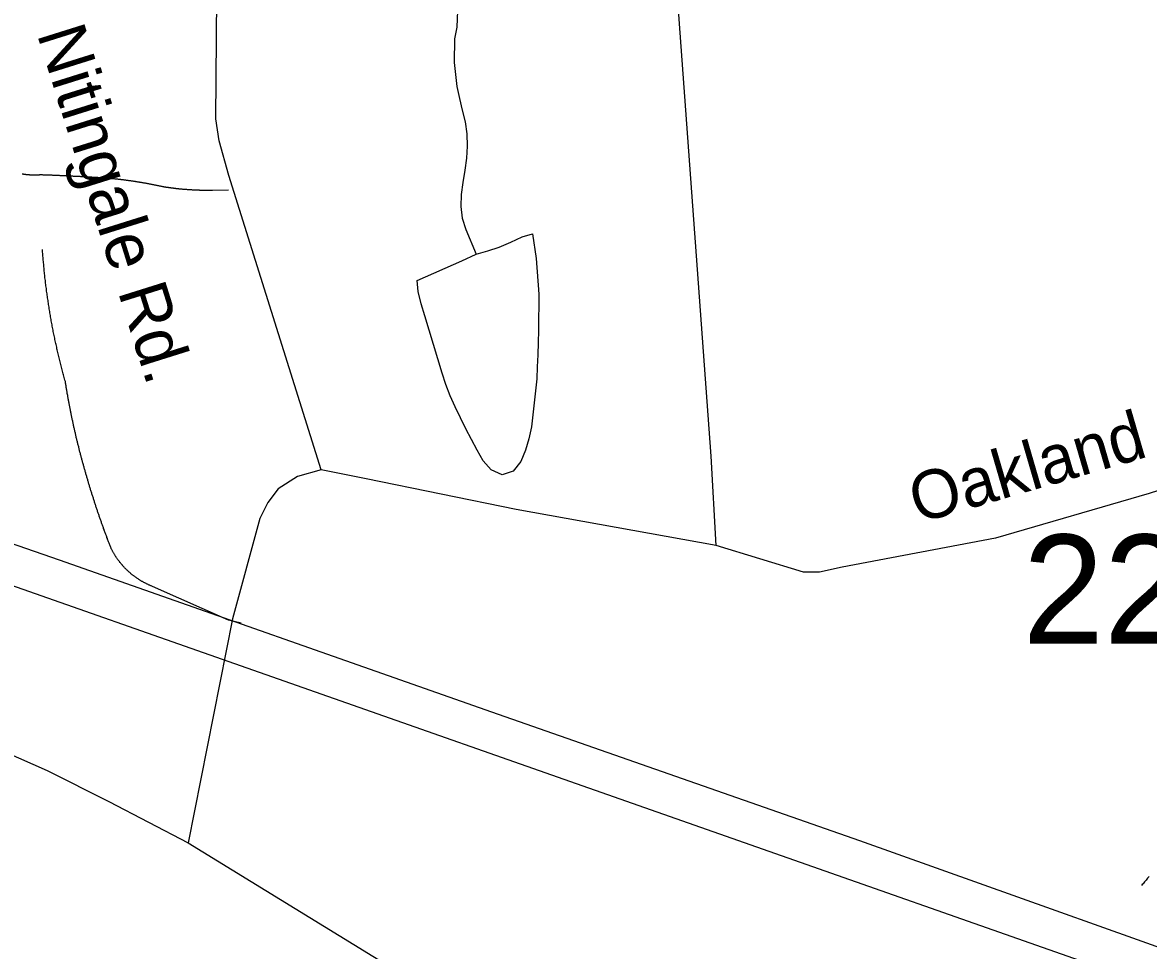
# Model space of a CAD drawing. Extents: x 1268485 to 1426702, y 514839 to 616766.
# Drawn here: x 1368225 to 1369750, y 561717 to 562974 of the extents above; entities that cross this region are included whole.
import ezdxf

# ---------------------------------------------------------------- set-up
doc = ezdxf.new("R2010")
doc.units = 0
for name, color, linetype in [('Old_Level_11', 7, 'Continuous'), ('Old_Level_29', 7, 'Continuous'), ('Old_Level_32', 7, 'Continuous'), ('Old_Level_35', 7, 'Continuous'), ('Old_Level_44', 7, 'Continuous'), ('Old_Level_48', 7, 'Continuous'), ('Old_Level_49', 7, 'Continuous'), ('Old_Level_62', 7, 'Continuous'), ('Old_Level_8', 7, 'Continuous')]:
    doc.layers.add(name, color=color, linetype=linetype)

msp = doc.modelspace()

# ---------------------------------------------------------------- linework, layer by layer
at = {"layer": 'Old_Level_29'}
for points in [[(1365356.489, 563157.975), (1365675.356, 563058.809), (1365896.547, 562985.043), (1366083.33, 562918.655), (1366358.59, 562798.172), (1366646.138, 562672.772), (1367752.093, 562184.693), (1368257.882, 561960.939), (1368341.444, 561919.139), (1368448.953, 561863.167)], [(1368448.953, 561863.167), (1368758.757, 561673.01), (1368972.481, 561534.001)]]:
    msp.add_lwpolyline(points, dxfattribs=at)
at = {"layer": 'Old_Level_32'}
for points in [[(1369164.144, 562265.657), (1369157.764, 562386.932), (1369114.292, 562979.214), (1369098.869, 563216.983), (1369098.869, 563343.867), (1369107.337, 563570.105), (1369112.553, 563672.763), (1369116.031, 563782.729)], [(1368629.474, 562368.477), (1368504.197, 562767.2), (1368491.078, 562814.016), (1368486.706, 562843.768), (1368488.892, 563119.413)], [(1368629.474, 562368.477), (1368597.128, 562359.448), (1368570.896, 562342.463), (1368557.007, 562323.935), (1368546.206, 562302.318), (1368509.172, 562166.441), (1368448.953, 561863.167)], [(1369164.144, 562265.657), (1368893.357, 562314.793), (1368690.031, 562356.358), (1368629.474, 562368.477)], [(1370275.534, 561891.272), (1370140.231, 562074.086), (1370063.72, 562185.096), (1370009.815, 562239.035), (1369962.866, 562292.626), (1369915.916, 562331.253), (1369853.316, 562353.873), (1369788.978, 562348.653), (1369750.722, 562336.473), (1369542.688, 562275.852), (1369334.99, 562236.474), (1369304.381, 562229.911), (1369282.519, 562229.911), (1369164.144, 562265.657)]]:
    msp.add_lwpolyline(points, dxfattribs=at)
at = {"layer": 'Old_Level_35'}
msp.add_line((1368503.866, 562747.296), (1368482.131, 562747.04), dxfattribs=at)
for points in [[(1368249.294, 562768.058), (1368248.781, 562768.006), (1368248.269, 562767.956), (1368247.756, 562767.956), (1368247.346, 562767.853), (1368246.833, 562767.853), (1368246.423, 562767.853), (1368245.911, 562767.801), (1368245.501, 562767.801), (1368244.988, 562767.801), (1368244.475, 562767.75), (1368243.963, 562767.75), (1368243.45, 562767.75), (1368243.142, 562767.75), (1368242.63, 562767.699), (1368242.117, 562767.699), (1368241.605, 562767.699), (1368241.297, 562767.699), (1368240.784, 562767.699), (1368240.272, 562767.699), (1368239.759, 562767.699), (1368239.349, 562767.699), (1368238.836, 562767.699), (1368238.426, 562767.75), (1368237.914, 562767.75), (1368237.401, 562767.75), (1368236.991, 562767.75), (1368236.478, 562767.801), (1368235.966, 562767.801), (1368235.453, 562767.801), (1368235.145, 562767.853), (1368234.633, 562767.853), (1368234.12, 562767.956), (1368233.608, 562767.956), (1368233.3, 562768.006), (1368232.787, 562768.006), (1368232.275, 562768.058), (1368231.762, 562768.109), (1368231.352, 562768.109), (1368230.839, 562768.211), (1368230.327, 562768.263), (1368229.917, 562768.314), (1368229.506, 562768.314), (1368228.994, 562768.366), (1368228.481, 562768.416), (1368227.969, 562768.519), (1368227.661, 562768.571), (1368227.148, 562768.622), (1368226.636, 562768.673), (1368226.123, 562768.776), (1368225.713, 562768.827), (1368225.2, 562768.878), (1368224.79, 562768.981), (1368224.278, 562769.083)], [(1368339.414, 562763.444), (1368338.492, 562763.495), (1368337.671, 562763.547), (1368336.646, 562763.649), (1368335.723, 562763.7), (1368334.903, 562763.752), (1368333.878, 562763.803), (1368332.955, 562763.854), (1368332.135, 562763.957), (1368331.212, 562764.008), (1368330.29, 562764.06), (1368329.367, 562764.06), (1368328.547, 562764.11), (1368327.521, 562764.213), (1368326.599, 562764.265), (1368325.778, 562764.315), (1368324.856, 562764.367), (1368323.83, 562764.418), (1368323.01, 562764.52), (1368322.088, 562764.572), (1368321.165, 562764.572), (1368320.242, 562764.623), (1368319.422, 562764.675), (1368318.499, 562764.726), (1368317.474, 562764.828), (1368316.654, 562764.88), (1368315.731, 562764.88), (1368314.706, 562764.931), (1368313.885, 562764.982), (1368312.963, 562765.085), (1368312.142, 562765.136), (1368311.117, 562765.187), (1368310.297, 562765.187), (1368309.374, 562765.238), (1368308.349, 562765.29), (1368307.529, 562765.392), (1368306.606, 562765.443), (1368305.786, 562765.443), (1368304.761, 562765.495), (1368303.838, 562765.546), (1368303.018, 562765.648), (1368301.992, 562765.7), (1368301.172, 562765.7), (1368300.249, 562765.751), (1368299.327, 562765.802), (1368298.404, 562765.853), (1368297.481, 562765.853), (1368296.661, 562765.956), (1368295.636, 562766.008), (1368294.713, 562766.058), (1368293.893, 562766.058), (1368292.97, 562766.11), (1368292.047, 562766.213), (1368291.125, 562766.263), (1368290.202, 562766.263), (1368289.279, 562766.315), (1368288.356, 562766.366), (1368287.536, 562766.366), (1368286.613, 562766.418), (1368285.588, 562766.52), (1368284.768, 562766.571), (1368283.845, 562766.571), (1368282.923, 562766.623), (1368282, 562766.674), (1368281.077, 562766.674), (1368280.257, 562766.776), (1368279.232, 562766.828), (1368278.411, 562766.828), (1368277.489, 562766.879), (1368276.463, 562766.93), (1368275.643, 562766.93), (1368274.72, 562766.981), (1368273.9, 562767.084), (1368272.875, 562767.084), (1368271.952, 562767.135), (1368271.132, 562767.186), (1368270.107, 562767.186), (1368269.287, 562767.238), (1368268.364, 562767.238), (1368267.339, 562767.289), (1368266.518, 562767.391), (1368265.596, 562767.391), (1368264.775, 562767.443), (1368263.75, 562767.443), (1368262.827, 562767.494), (1368262.007, 562767.545), (1368260.982, 562767.545), (1368260.162, 562767.648), (1368259.239, 562767.648), (1368258.419, 562767.699), (1368257.394, 562767.75), (1368256.471, 562767.75), (1368255.651, 562767.801), (1368254.625, 562767.801), (1368253.703, 562767.853), (1368252.882, 562767.853), (1368251.96, 562767.956), (1368251.037, 562768.006), (1368250.114, 562768.006), (1368249.294, 562768.058)], [(1368414.771, 562751.859), (1368413.951, 562752.064), (1368413.233, 562752.166), (1368412.515, 562752.372), (1368411.798, 562752.577), (1368410.978, 562752.679), (1368410.26, 562752.884), (1368409.542, 562752.987), (1368408.722, 562753.192), (1368408.004, 562753.397), (1368407.287, 562753.499), (1368406.466, 562753.704), (1368405.749, 562753.807), (1368405.031, 562753.96), (1368404.211, 562754.114), (1368403.493, 562754.268), (1368402.775, 562754.422), (1368401.955, 562754.575), (1368401.238, 562754.73), (1368400.417, 562754.883), (1368399.597, 562754.986), (1368398.88, 562755.191), (1368398.162, 562755.293), (1368397.342, 562755.447), (1368396.624, 562755.601), (1368395.906, 562755.755), (1368395.086, 562755.857), (1368394.368, 562756.011), (1368393.651, 562756.165), (1368392.83, 562756.318), (1368392.113, 562756.421), (1368391.395, 562756.575), (1368390.575, 562756.678), (1368389.857, 562756.831), (1368389.14, 562756.985), (1368388.217, 562757.139), (1368387.499, 562757.241), (1368386.781, 562757.395), (1368385.961, 562757.498), (1368385.244, 562757.6), (1368384.526, 562757.754), (1368383.706, 562757.856), (1368382.988, 562758.01), (1368382.27, 562758.113), (1368381.45, 562758.266), (1368380.732, 562758.369), (1368379.912, 562758.523), (1368379.092, 562758.626), (1368378.374, 562758.728), (1368377.657, 562758.882), (1368376.836, 562758.933), (1368376.119, 562759.087), (1368375.401, 562759.189), (1368374.581, 562759.292), (1368373.863, 562759.446), (1368373.145, 562759.548), (1368372.325, 562759.651), (1368371.505, 562759.753), (1368370.787, 562759.856), (1368369.967, 562760.009), (1368369.249, 562760.061), (1368368.532, 562760.164), (1368367.712, 562760.317), (1368366.994, 562760.369), (1368366.276, 562760.522), (1368365.456, 562760.624), (1368364.636, 562760.676), (1368363.918, 562760.83), (1368363.098, 562760.881), (1368362.38, 562760.984), (1368361.663, 562761.137), (1368360.842, 562761.189), (1368360.125, 562761.291), (1368359.407, 562761.394), (1368358.484, 562761.496), (1368357.767, 562761.547), (1368357.049, 562761.65), (1368356.229, 562761.752), (1368355.511, 562761.804), (1368354.793, 562761.957), (1368353.973, 562762.009), (1368353.255, 562762.06), (1368352.333, 562762.162), (1368351.615, 562762.265), (1368350.897, 562762.367), (1368350.077, 562762.419), (1368349.359, 562762.522), (1368348.642, 562762.572), (1368347.924, 562762.675), (1368347.104, 562762.727), (1368346.284, 562762.829), (1368345.463, 562762.88), (1368344.746, 562762.932), (1368344.028, 562763.085), (1368343.208, 562763.137), (1368342.49, 562763.188), (1368341.773, 562763.239), (1368340.85, 562763.29), (1368340.132, 562763.393), (1368339.414, 562763.444)], [(1368482.131, 562747.04), (1368481.413, 562746.989), (1368480.798, 562746.989), (1368479.978, 562746.989), (1368479.362, 562746.989), (1368478.645, 562746.989), (1368478.03, 562746.989), (1368477.209, 562746.989), (1368476.594, 562746.938), (1368475.877, 562746.938), (1368475.261, 562746.938), (1368474.646, 562746.938), (1368473.826, 562746.938), (1368473.211, 562746.938), (1368472.493, 562746.938), (1368471.878, 562746.989), (1368471.16, 562746.989), (1368470.545, 562746.989), (1368469.725, 562746.989), (1368469.11, 562746.989), (1368468.392, 562746.989), (1368467.777, 562746.989), (1368466.957, 562747.04), (1368466.342, 562747.04), (1368465.726, 562747.04), (1368465.009, 562747.04), (1368464.394, 562747.143), (1368463.676, 562747.143), (1368462.958, 562747.143), (1368462.241, 562747.194), (1368461.625, 562747.194), (1368460.908, 562747.194), (1368460.293, 562747.245), (1368459.472, 562747.245), (1368458.857, 562747.296), (1368458.242, 562747.296), (1368457.524, 562747.399), (1368456.909, 562747.399), (1368456.089, 562747.45), (1368455.474, 562747.45), (1368454.756, 562747.501), (1368454.141, 562747.553), (1368453.423, 562747.553), (1368452.706, 562747.604), (1368451.988, 562747.604), (1368451.373, 562747.706), (1368450.758, 562747.758), (1368450.04, 562747.809), (1368449.425, 562747.809), (1368448.605, 562747.86), (1368447.989, 562747.963), (1368447.272, 562748.014), (1368446.657, 562748.065), (1368445.836, 562748.065), (1368445.221, 562748.116), (1368444.606, 562748.168), (1368443.888, 562748.271), (1368443.273, 562748.321), (1368442.453, 562748.373), (1368441.838, 562748.424), (1368441.12, 562748.476), (1368440.505, 562748.578), (1368439.787, 562748.629), (1368439.172, 562748.681), (1368438.455, 562748.731), (1368437.737, 562748.834), (1368437.122, 562748.886), (1368436.404, 562748.937), (1368435.789, 562748.988), (1368434.969, 562749.142), (1368434.354, 562749.193), (1368433.738, 562749.244), (1368433.021, 562749.296), (1368432.406, 562749.449), (1368431.585, 562749.501), (1368430.97, 562749.552), (1368430.252, 562749.603), (1368429.637, 562749.757), (1368429.022, 562749.808), (1368428.202, 562749.859), (1368427.587, 562750.013), (1368426.869, 562750.064), (1368426.254, 562750.167), (1368425.639, 562750.269), (1368424.921, 562750.372), (1368424.203, 562750.424), (1368423.486, 562750.577), (1368422.871, 562750.629), (1368422.255, 562750.731), (1368421.538, 562750.834), (1368420.923, 562750.936), (1368420.102, 562751.039), (1368419.487, 562751.141), (1368418.872, 562751.244), (1368418.154, 562751.295), (1368417.539, 562751.449), (1368416.719, 562751.551), (1368416.104, 562751.705), (1368415.489, 562751.756), (1368414.771, 562751.859)], [(1368282.718, 562488.059), (1368282.205, 562489.802), (1368281.795, 562491.545), (1368281.282, 562493.391), (1368280.77, 562495.134), (1368280.257, 562496.928), (1368279.744, 562498.67), (1368279.232, 562500.413), (1368278.924, 562502.259), (1368278.411, 562504.002), (1368277.899, 562505.796), (1368277.489, 562507.539), (1368276.976, 562509.385), (1368276.463, 562511.128), (1368276.156, 562512.922), (1368275.643, 562514.665), (1368275.233, 562516.51), (1368274.72, 562518.253), (1368274.413, 562520.048), (1368273.9, 562521.893), (1368273.49, 562523.636), (1368272.978, 562525.43), (1368272.67, 562527.173), (1368272.26, 562529.018), (1368271.747, 562530.813), (1368271.337, 562532.556), (1368271.03, 562534.401), (1368270.619, 562536.195), (1368270.107, 562537.99), (1368269.799, 562539.733), (1368269.389, 562541.578), (1368268.979, 562543.372), (1368268.671, 562545.166), (1368268.261, 562546.96), (1368267.851, 562548.755), (1368267.544, 562550.549), (1368267.134, 562552.394), (1368266.723, 562554.189), (1368266.416, 562555.983), (1368266.006, 562557.725), (1368265.801, 562559.571), (1368265.391, 562561.366), (1368264.98, 562563.211), (1368264.673, 562565.005), (1368264.365, 562566.799), (1368263.955, 562568.645), (1368263.648, 562570.439), (1368263.34, 562572.233), (1368263.033, 562574.079), (1368262.725, 562575.873), (1368262.417, 562577.667), (1368262.11, 562579.513), (1368261.7, 562581.306), (1368261.495, 562583.101), (1368261.085, 562584.947), (1368260.879, 562586.74), (1368260.674, 562588.586), (1368260.367, 562590.38), (1368259.957, 562592.174), (1368259.752, 562594.02), (1368259.547, 562595.814), (1368259.239, 562597.608), (1368259.034, 562599.454), (1368258.624, 562601.248), (1368258.419, 562603.042), (1368258.111, 562604.939), (1368257.906, 562606.733), (1368257.599, 562608.578), (1368257.394, 562610.373), (1368257.086, 562612.167), (1368256.983, 562614.012), (1368256.778, 562615.858), (1368256.471, 562617.703), (1368256.266, 562619.498), (1368255.958, 562621.292), (1368255.856, 562623.137), (1368255.651, 562624.983), (1368255.343, 562626.828), (1368255.138, 562628.623), (1368255.035, 562630.416), (1368254.728, 562632.314), (1368254.625, 562634.107), (1368254.42, 562635.953), (1368254.215, 562637.747), (1368254.01, 562639.644), (1368253.908, 562641.438), (1368253.6, 562643.232), (1368253.498, 562645.078), (1368253.395, 562646.923), (1368253.087, 562648.769), (1368252.985, 562650.563), (1368252.882, 562652.46), (1368252.78, 562654.254), (1368252.575, 562656.048), (1368252.37, 562657.945), (1368252.267, 562659.739), (1368252.165, 562661.584), (1368251.96, 562663.43), (1368251.857, 562665.275), (1368251.755, 562667.07)], [(1368307.734, 562373.128), (1368307.426, 562374.256), (1368307.119, 562375.383), (1368306.709, 562376.562), (1368306.504, 562377.69), (1368306.093, 562378.818), (1368305.888, 562379.997), (1368305.478, 562381.125), (1368305.273, 562382.253), (1368304.863, 562383.431), (1368304.658, 562384.559), (1368304.248, 562385.687), (1368304.043, 562386.866), (1368303.633, 562387.994), (1368303.325, 562389.173), (1368303.12, 562390.3), (1368302.71, 562391.428), (1368302.505, 562392.608), (1368302.095, 562393.735), (1368301.89, 562394.914), (1368301.582, 562396.042), (1368301.275, 562397.17), (1368300.967, 562398.4), (1368300.762, 562399.477), (1368300.352, 562400.707), (1368300.147, 562401.835), (1368299.839, 562403.014), (1368299.532, 562404.141), (1368299.224, 562405.321), (1368299.019, 562406.449), (1368298.712, 562407.627), (1368298.404, 562408.755), (1368298.096, 562409.935), (1368297.891, 562411.062), (1368297.584, 562412.241), (1368297.379, 562413.369), (1368296.969, 562414.548), (1368296.764, 562415.676), (1368296.456, 562416.855), (1368296.251, 562417.982), (1368296.046, 562419.213), (1368295.738, 562420.29), (1368295.533, 562421.52), (1368295.123, 562422.648), (1368294.918, 562423.826), (1368294.611, 562425.006), (1368294.405, 562426.134), (1368294.098, 562427.312), (1368293.893, 562428.44), (1368293.585, 562429.62), (1368293.38, 562430.747), (1368293.175, 562431.926), (1368292.868, 562433.105), (1368292.663, 562434.233), (1368292.355, 562435.464), (1368292.15, 562436.642), (1368291.842, 562437.77), (1368291.637, 562438.949), (1368291.33, 562440.077), (1368291.125, 562441.256), (1368290.92, 562442.435), (1368290.715, 562443.563), (1368290.509, 562444.742), (1368290.202, 562445.921), (1368289.997, 562447.049), (1368289.792, 562448.228), (1368289.484, 562449.458), (1368289.279, 562450.586), (1368289.177, 562451.765), (1368288.869, 562452.944), (1368288.664, 562454.072), (1368288.356, 562455.251), (1368288.151, 562456.43), (1368288.049, 562457.558), (1368287.741, 562458.737), (1368287.536, 562459.916), (1368287.229, 562461.043), (1368287.126, 562462.274), (1368286.921, 562463.453), (1368286.613, 562464.632), (1368286.511, 562465.76), (1368286.203, 562466.939), (1368285.998, 562468.118), (1368285.896, 562469.297), (1368285.588, 562470.425), (1368285.383, 562471.604), (1368285.281, 562472.834), (1368284.973, 562474.013), (1368284.871, 562475.141), (1368284.665, 562476.32), (1368284.358, 562477.499), (1368284.255, 562478.678), (1368284.05, 562479.806), (1368283.845, 562480.985), (1368283.64, 562482.164), (1368283.538, 562483.394), (1368283.23, 562484.522), (1368283.128, 562485.701), (1368282.923, 562486.88), (1368282.718, 562488.059)], [(1368344.643, 562262.195), (1368344.233, 562263.322), (1368343.72, 562264.398), (1368343.413, 562265.475), (1368342.9, 562266.551), (1368342.49, 562267.679), (1368342.08, 562268.807), (1368341.67, 562269.884), (1368341.26, 562271.012), (1368340.85, 562272.14), (1368340.337, 562273.165), (1368340.03, 562274.293), (1368339.619, 562275.42), (1368339.107, 562276.497), (1368338.799, 562277.624), (1368338.389, 562278.752), (1368337.877, 562279.88), (1368337.466, 562280.957), (1368337.159, 562282.085), (1368336.749, 562283.212), (1368336.236, 562284.238), (1368335.826, 562285.365), (1368335.518, 562286.493), (1368335.108, 562287.621), (1368334.596, 562288.749), (1368334.288, 562289.825), (1368333.878, 562290.953), (1368333.468, 562292.08), (1368333.16, 562293.208), (1368332.648, 562294.234), (1368332.238, 562295.361), (1368331.827, 562296.489), (1368331.52, 562297.617), (1368331.11, 562298.745), (1368330.7, 562299.872), (1368330.392, 562300.949), (1368329.879, 562302.077), (1368329.469, 562303.205), (1368329.162, 562304.333), (1368328.752, 562305.461), (1368328.342, 562306.588), (1368328.034, 562307.664), (1368327.624, 562308.741), (1368327.214, 562309.869), (1368326.906, 562310.997), (1368326.496, 562312.125), (1368326.086, 562313.253), (1368325.778, 562314.38), (1368325.368, 562315.508), (1368324.958, 562316.636), (1368324.651, 562317.764), (1368324.241, 562318.891), (1368323.83, 562320.019), (1368323.523, 562321.147), (1368323.113, 562322.275), (1368322.703, 562323.3), (1368322.395, 562324.428), (1368321.985, 562325.556), (1368321.575, 562326.683), (1368321.267, 562327.811), (1368320.96, 562328.939), (1368320.652, 562330.067), (1368320.242, 562331.195), (1368319.832, 562332.322), (1368319.524, 562333.45), (1368319.114, 562334.578), (1368318.704, 562335.706), (1368318.499, 562336.884), (1368318.089, 562338.012), (1368317.781, 562339.14), (1368317.371, 562340.268), (1368316.961, 562341.395), (1368316.756, 562342.523), (1368316.346, 562343.651), (1368316.038, 562344.728), (1368315.628, 562345.856), (1368315.423, 562346.984), (1368315.013, 562348.111), (1368314.603, 562349.239), (1368314.296, 562350.367), (1368313.988, 562351.546), (1368313.578, 562352.673), (1368313.27, 562353.801), (1368312.963, 562354.929), (1368312.655, 562356.057), (1368312.245, 562357.185), (1368312.04, 562358.312), (1368311.63, 562359.44), (1368311.22, 562360.62), (1368311.015, 562361.747), (1368310.605, 562362.875), (1368310.4, 562364.003), (1368309.989, 562365.131), (1368309.579, 562366.258), (1368309.374, 562367.437), (1368308.964, 562368.565), (1368308.759, 562369.693), (1368308.349, 562370.82), (1368308.144, 562371.948), (1368307.734, 562373.128)], [(1368400.622, 562210.521), (1368399.905, 562210.829), (1368399.085, 562211.085), (1368398.469, 562211.392), (1368397.752, 562211.7), (1368397.034, 562212.008), (1368396.214, 562212.315), (1368395.496, 562212.623), (1368394.881, 562212.982), (1368394.163, 562213.29), (1368393.343, 562213.648), (1368392.728, 562214.007), (1368392.01, 562214.315), (1368391.293, 562214.673), (1368390.575, 562215.083), (1368389.857, 562215.443), (1368389.242, 562215.801), (1368388.524, 562216.211), (1368387.909, 562216.57), (1368387.089, 562216.929), (1368386.474, 562217.288), (1368385.756, 562217.749), (1368385.141, 562218.108), (1368384.423, 562218.569), (1368383.706, 562218.929), (1368383.09, 562219.39), (1368382.373, 562219.8), (1368381.758, 562220.21), (1368381.143, 562220.62), (1368380.527, 562221.082), (1368379.707, 562221.492), (1368379.092, 562221.953), (1368378.477, 562222.414), (1368377.862, 562222.875), (1368377.247, 562223.337), (1368376.631, 562223.798), (1368376.016, 562224.26), (1368375.401, 562224.773), (1368374.786, 562225.233), (1368374.171, 562225.695), (1368373.453, 562226.208), (1368372.838, 562226.669), (1368372.223, 562227.181), (1368371.608, 562227.694), (1368370.992, 562228.207), (1368370.377, 562228.771), (1368369.865, 562229.232), (1368369.249, 562229.745), (1368368.634, 562230.309), (1368368.122, 562230.822), (1368367.507, 562231.385), (1368366.891, 562231.898), (1368366.379, 562232.462), (1368365.764, 562233.025), (1368365.251, 562233.487), (1368364.636, 562234.051), (1368364.123, 562234.615), (1368363.508, 562235.179), (1368362.995, 562235.743), (1368362.483, 562236.358), (1368361.868, 562236.921), (1368361.355, 562237.486), (1368360.842, 562238.049), (1368360.33, 562238.664), (1368359.92, 562239.229), (1368359.407, 562239.895), (1368358.792, 562240.459), (1368358.279, 562241.074), (1368357.767, 562241.689), (1368357.254, 562242.304), (1368356.741, 562242.868), (1368356.331, 562243.483), (1368355.921, 562244.15), (1368355.408, 562244.765), (1368354.896, 562245.38), (1368354.383, 562245.995), (1368353.973, 562246.713), (1368353.46, 562247.328), (1368353.05, 562247.943), (1368352.64, 562248.559), (1368352.128, 562249.276), (1368351.718, 562249.891), (1368351.205, 562250.557), (1368350.897, 562251.173), (1368350.385, 562251.89), (1368349.975, 562252.557), (1368349.667, 562253.172), (1368349.154, 562253.89), (1368348.744, 562254.556), (1368348.334, 562255.274), (1368348.027, 562255.94), (1368347.616, 562256.606), (1368347.206, 562257.324), (1368346.796, 562257.991), (1368346.386, 562258.709), (1368346.079, 562259.375), (1368345.771, 562260.041), (1368345.361, 562260.759), (1368344.951, 562261.477), (1368344.643, 562262.195)], [(1368520.783, 562160.694), (1368503.764, 562164.641), (1368400.622, 562210.521)], [(1369750.89, 561817.539), (1369749.865, 561816.309), (1369748.84, 561815.078), (1369747.917, 561813.899), (1369746.892, 561812.618), (1369745.764, 561811.388), (1369744.739, 561810.106), (1369743.714, 561808.875), (1369742.791, 561807.645), (1369741.663, 561806.364), (1369740.638, 561805.133)]]:
    msp.add_lwpolyline(points, dxfattribs=at)
at = {"layer": 'Old_Level_44'}
msp.add_lwpolyline([(1364636.174, 563464.21), (1364926.015, 563365.375), (1367523.922, 562452.893), (1368511.863, 562105.791), (1370355.794, 561458.185), (1371289.089, 561130.307), (1372448.351, 560725.022)], dxfattribs=at)
at = {"layer": 'Old_Level_48'}
msp.add_lwpolyline([(1369949.191, 561655.154), (1369359.136, 561865.53), (1368860.604, 562040.048), (1368274.665, 562246.139), (1367634.807, 562467.522), (1366973.594, 562711.546), (1366650.311, 562841.079), (1366549.49, 562535.97), (1366416.407, 562199.568), (1367093.922, 561953.134), (1367535.23, 561815.411), (1367992.95, 561591.691), (1368297.994, 561447.282), (1368463.913, 561339.892), (1368794.944, 561094.912), (1369254.371, 560767.107), (1369551.161, 560548.153), (1369234.211, 560206.448), (1367509.272, 558418.598), (1369438.951, 556638.087)], dxfattribs=at)
at = {"layer": 'Old_Level_49'}
msp.add_lwpolyline([(1369949.191, 561655.154), (1369359.136, 561865.53), (1368860.604, 562040.048), (1368274.665, 562246.139), (1367634.807, 562467.522), (1366973.594, 562711.546), (1366650.311, 562841.079), (1366549.49, 562535.97), (1366416.407, 562199.568), (1367093.922, 561953.134), (1367535.23, 561815.411), (1367992.95, 561591.691), (1368297.994, 561447.282), (1368463.913, 561339.892), (1368794.944, 561094.912), (1369254.371, 560767.107), (1369551.161, 560548.153), (1369234.211, 560206.448), (1367509.272, 558418.598), (1369438.951, 556638.087)], dxfattribs=at)
at = {"layer": 'Old_Level_62'}
for points in [[(1368814.52, 563001.407), (1368813.187, 562968.342), (1368809.906, 562952.195), (1368809.599, 562920.155), (1368812.88, 562887.757), (1368816.468, 562871.712), (1368820.467, 562855.769), (1368824.158, 562839.775), (1368826.618, 562823.575), (1368827.233, 562807.12), (1368826.208, 562790.716), (1368823.952, 562774.312), (1368821.287, 562757.856), (1368819.134, 562741.504), (1368818.519, 562725.356), (1368820.467, 562709.413), (1368825.388, 562693.88), (1368839.229, 562660.457)], [(1368839.229, 562660.457), (1368855.018, 562665.07), (1368870.499, 562670.197), (1368886.186, 562677.066), (1368901.667, 562684.192), (1368915.406, 562688.344), (1368920.429, 562654.767), (1368924.018, 562606.477), (1368923.915, 562590.124), (1368923.813, 562573.72), (1368923.505, 562557.315), (1368923.095, 562540.86), (1368922.583, 562524.404), (1368921.967, 562508), (1368921.25, 562491.596), (1368919.609, 562475.346), (1368916.226, 562442.948), (1368914.38, 562426.749), (1368910.792, 562410.601), (1368905.973, 562394.812), (1368899.617, 562379.792), (1368889.262, 562366.617), (1368874.293, 562361.645), (1368859.426, 562368.36), (1368848.764, 562380.715), (1368840.767, 562395.068), (1368832.975, 562409.524), (1368825.388, 562424.083), (1368818.006, 562438.744), (1368810.829, 562453.559), (1368804.062, 562468.477), (1368798.218, 562483.856), (1368793.195, 562499.491), (1368769.716, 562577), (1368764.795, 562593.507), (1368760.796, 562609.911), (1368759.464, 562624.932), (1368819.851, 562651.691), (1368839.229, 562660.457)]]:
    msp.add_lwpolyline(points, dxfattribs=at)

# ---------------------------------------------------------------- texts
at = {"layer": 'Old_Level_11'}
for s, rotation, p in [('Nitingale Rd.', 287.442486, (1368243.88, 562959.306)), ('Oakland     ', 16.246011, (1369437.458, 562295.277))]:
    msp.add_text(s, height=65.61666, rotation=rotation, dxfattribs=at).set_placement(p)
at = {"layer": 'Old_Level_8'}
msp.add_text('2218', height=147.6375, dxfattribs=at).set_placement((1369579.745, 562132.89))

doc.saveas('drawing.dxf')
